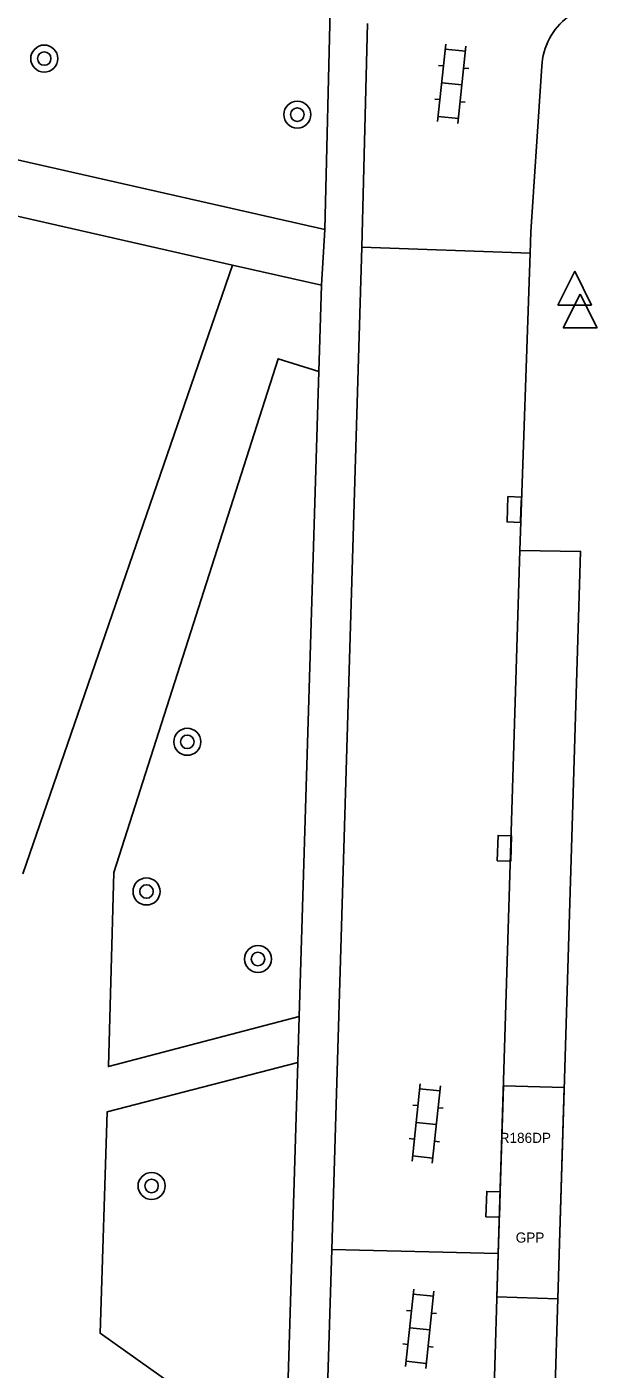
# Model space of a CAD drawing. Extents: x 125000 to 129004, y 397500 to 399008.
# Drawn here: x 127497.86 to 127514.74, y 398939.76 to 398979.48 of the extents above; entities that cross this region are included whole.
import ezdxf

# ---------------------------------------------------------------- set-up
doc = ezdxf.new("R2010")
doc.units = 0
for name, color, linetype in [('bp-anno-kenteken', 7, 'Continuous'), ('bp-grn-parkeervak', 7, 'Continuous'), ('gg-knt-verharding', 7, 'Continuous'), ('gg-knt-verharding nz', 7, 'Continuous'), ('gt-grn-weggrens', 7, 'Continuous'), ('gt-symb-boom', 7, 'Continuous'), ('gt-symb-klinker verharding', 7, 'Continuous'), ('gt-symb-kolk', 7, 'Continuous'), ('gt-symb-waterafsluiter', 7, 'Continuous'), ('kenmerkpunt gehandicapten parkeerplaats', 7, 'Continuous')]:
    doc.layers.add(name, color=color, linetype=linetype)

# ---------------------------------------------------------------- blocks, each defined once
blk = doc.blocks.new('gt0-BOOM')
at = {"layer": 'gt-symb-boom'}
for radius in [0.4, 0.2]:
    blk.add_circle((0, 0), radius, dxfattribs=at)
blk = doc.blocks.new('gt0-KL1')
at = {"layer": 'gt-symb-klinker verharding'}
for p, q in [((-0.5, 0.3), (-0.5, 0.45)), ((0.5, 0.3), (0.5, 0.45)), ((-1.15, 0.3), (1.15, 0.3)), ((-1, -0.3), (-1, 0.3)), ((0, -0.3), (0, 0.3)), ((1, -0.3), (1, 0.3)), ((-1.15, -0.3), (1.15, -0.3)), ((-0.5, -0.45), (-0.5, -0.3)), ((0.5, -0.45), (0.5, -0.3))]:
    blk.add_line(p, q, dxfattribs=at)
blk = doc.blocks.new('gt0-WAFSL')
at = {"layer": 'gt-symb-waterafsluiter'}
for p, q in [((-0.5, -0.333), (0, 0.667)), ((0, 0.667), (0.5, -0.333)), ((0.5, -0.333), (-0.5, -0.333))]:
    blk.add_line(p, q, dxfattribs=at)
blk = doc.blocks.new('gt0-KOLK')
at = {"layer": 'gt-symb-kolk'}
blk.add_lwpolyline([(0, 0), (0.375, 0), (0.375, 0.4), (-0.375, 0.4), (-0.375, 0), (0, 0)], dxfattribs=at)

msp = doc.modelspace()

# ---------------------------------------------------------------- linework, layer by layer
at = {"layer": 'bp-grn-parkeervak'}
msp.add_lwpolyline([(127513.769, 398948.091), (127511.968, 398948.146), (127511.775, 398941.898), (127513.579, 398941.842), (127513.769, 398948.091)], dxfattribs=at)
at = {"layer": 'gg-knt-verharding'}
for p, q in [((127506.683, 398973.488), (127461.721, 398983.664)), ((127506.683, 398973.488), (127506.889, 398981.771)), ((127507.942, 398979.584), (127507.782, 398972.957)), ((127503.951, 398972.43), (127490.845, 398975.408)), ((127506.886, 398943.302), (127507.782, 398972.957)), ((127512.762, 398972.788), (127507.782, 398972.957)), ((127512.762, 398972.788), (127512.457, 398963.984)), ((127497.747, 398954.418), (127503.951, 398972.43)), ((127506.582, 398971.832), (127503.951, 398972.43)), ((127506.505, 398969.281), (127506.582, 398971.832)), ((127505.925, 398950.192), (127506.505, 398969.281)), ((127505.883, 398948.834), (127505.925, 398950.192)), ((127505.569, 398938.475), (127505.883, 398948.834)), ((127506.74, 398938.446), (127506.886, 398943.302)), ((127506.886, 398943.302), (127511.815, 398943.186))]:
    msp.add_line(p, q, dxfattribs=at)
for points in [[(127513.104, 398978.314), (127512.784, 398973.412), (127512.762, 398972.788)], [(127505.925, 398950.192), (127500.277, 398948.711), (127500.438, 398954.454), (127505.306, 398969.657), (127506.505, 398969.281)], [(127512.457, 398963.984), (127514.252, 398963.956), (127513.47, 398938.279)], [(127505.522, 398936.927), (127500.03, 398940.82), (127500.239, 398947.37), (127505.883, 398948.834)]]:
    msp.add_lwpolyline(points, dxfattribs=at)
msp.add_arc((127515.083, 398978.206), 1.982, 77.9864, 176.8723, dxfattribs=at)
at = {"layer": 'gg-knt-verharding nz'}
for p, q in [((127511.815, 398943.186), (127512.457, 398963.984)), ((127511.664, 398938.324), (127511.815, 398943.186))]:
    msp.add_line(p, q, dxfattribs=at)
at = {"layer": 'gt-grn-weggrens'}
msp.add_line((127506.582, 398971.832), (127506.683, 398973.488), dxfattribs=at)

# ---------------------------------------------------------------- block references
at = {"layer": 'gt-symb-boom'}
for p in [(127498.377, 398978.542), (127505.868, 398976.884), (127502.611, 398958.324), (127501.405, 398953.895), (127504.703, 398951.896), (127501.554, 398945.182)]:
    msp.add_blockref('gt0-BOOM', p, dxfattribs=at)
at = {"layer": 'gt-symb-klinker verharding'}
for p, rotation in [((127510.442, 398977.794), -96.03000880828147), ((127509.683, 398947.031), -96.03000880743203), ((127509.493, 398940.954), -96.03000880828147)]:
    msp.add_blockref('gt0-KL1', p, dxfattribs=dict(at, rotation=rotation))
at = {"layer": 'gt-symb-kolk'}
for p, rotation in [((127512.489, 398965.191), 87.93618027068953), ((127512.199, 398955.165), 88.16532707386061), ((127511.863, 398944.633), 88.28164199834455)]:
    msp.add_blockref('gt0-KOLK', p, dxfattribs=dict(at, rotation=rotation))
at = {"layer": 'gt-symb-waterafsluiter'}
for p in [(127514.079, 398971.582), (127514.24, 398970.902)]:
    msp.add_blockref('gt0-WAFSL', p, dxfattribs=at)

# ---------------------------------------------------------------- texts
at = {"layer": 'bp-anno-kenteken'}
msp.add_text('R186DP', height=0.3, dxfattribs=at).set_placement((127511.86, 398946.455))
at = {"layer": 'kenmerkpunt gehandicapten parkeerplaats'}
msp.add_text('GPP', height=0.3, dxfattribs=at).set_placement((127512.334, 398943.504))

doc.saveas('drawing.dxf')
